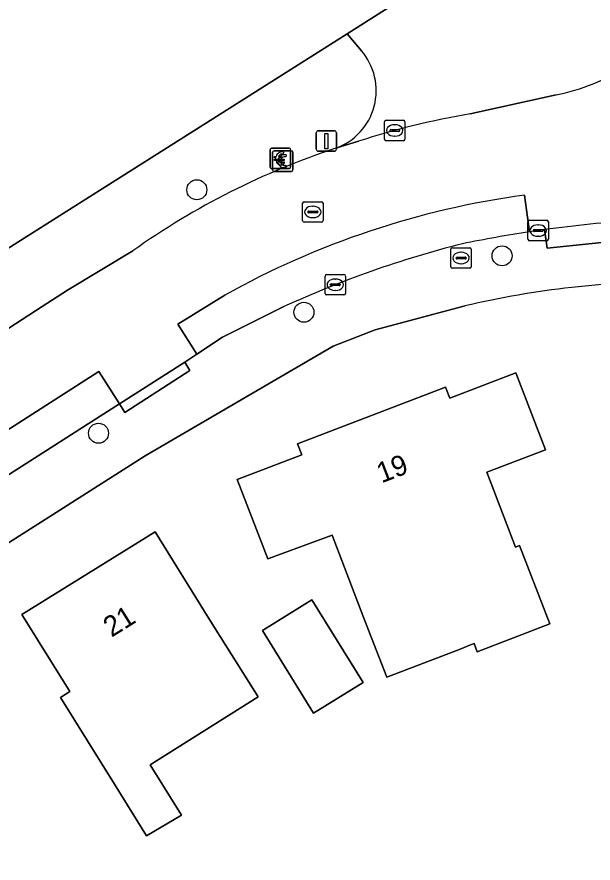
# Model space of a CAD drawing. Extents: x 161347 to 161881, y 382161 to 382804.
# Drawn here: x 161623.43 to 161651.64, y 382472.77 to 382514.18 of the extents above; entities that cross this region are included whole.
import ezdxf

# ---------------------------------------------------------------- set-up
doc = ezdxf.new("R2010")
doc.units = 0
for name, color, linetype in [('IMGEO_Betaalautomaat', 7, 'Continuous'), ('IMGEO_Boom', 7, 'Continuous'), ('IMGEO_Brandkraan', 7, 'Continuous'), ('IMGEO_Erf', 7, 'Continuous'), ('IMGEO_Kolk', 7, 'Continuous'), ('IMGEO_Lichtmast', 7, 'Continuous'), ('IMGEO_Pand', 7, 'Continuous'), ('IMGEO_Pand_nummerreeks', 7, 'Continuous'), ('IMGEO_Parkeervlak_open', 7, 'Continuous'), ('IMGEO_Rijbaan_lokaal_gesloten', 7, 'Continuous'), ('IMGEO_Rijbaan_lokaal_open', 7, 'Continuous'), ('IMGEO_Rioolput', 7, 'Continuous'), ('IMGEO_Voetpad_open', 7, 'Continuous')]:
    doc.layers.add(name, color=color, linetype=linetype)

msp = doc.modelspace()

# ---------------------------------------------------------------- linework, layer by layer
at = {"layer": 'IMGEO_Betaalautomaat'}
for p, q in [((161635.824, 382506.829), (161635.824, 382507.67)), ((161635.824, 382507.67), (161635.824, 382506.829)), ((161635.899, 382507.753), (161636.74, 382507.753)), ((161636.74, 382507.753), (161635.899, 382507.753)), ((161635.943, 382506.696), (161635.943, 382507.537)), ((161635.943, 382507.537), (161635.943, 382506.696)), ((161636.018, 382507.62), (161636.859, 382507.62)), ((161636.859, 382507.62), (161636.018, 382507.62)), ((161636.486, 382507.558), (161636.469, 382507.458)), ((161636.823, 382507.679), (161636.823, 382506.838)), ((161636.823, 382506.838), (161636.823, 382507.679)), ((161636.942, 382507.546), (161636.942, 382506.705)), ((161636.942, 382506.705), (161636.942, 382507.546)), ((161636.107, 382507.217), (161636.107, 382507.285)), ((161636.226, 382507.084), (161636.226, 382507.152)), ((161636.228, 382507.285), (161636.228, 382507.217)), ((161636.347, 382507.152), (161636.347, 382507.084)), ((161636.473, 382507.052), (161636.495, 382506.965)), ((161636.605, 382507.425), (161636.588, 382507.325)), ((161636.749, 382506.754), (161635.908, 382506.754)), ((161635.908, 382506.754), (161636.749, 382506.754)), ((161636.868, 382506.621), (161636.027, 382506.621)), ((161636.027, 382506.621), (161636.868, 382506.621)), ((161636.592, 382506.919), (161636.614, 382506.832))]:
    msp.add_line(p, q, dxfattribs=at)
for points in [[(161636.107, 382507.285), (161636.038, 382507.285), (161636.038, 382507.354), (161636.117, 382507.354)], [(161636.112, 382507.148), (161636.038, 382507.148), (161636.038, 382507.217), (161636.107, 382507.217)], [(161636.226, 382507.152), (161636.157, 382507.152), (161636.157, 382507.221), (161636.236, 382507.221)], [(161636.231, 382507.015), (161636.157, 382507.015), (161636.157, 382507.084), (161636.226, 382507.084)], [(161636.239, 382507.354), (161636.386, 382507.354), (161636.386, 382507.285), (161636.228, 382507.285)], [(161636.228, 382507.217), (161636.386, 382507.217), (161636.386, 382507.148), (161636.242, 382507.148)], [(161636.358, 382507.221), (161636.505, 382507.221), (161636.505, 382507.152), (161636.347, 382507.152)], [(161636.347, 382507.084), (161636.505, 382507.084), (161636.505, 382507.015), (161636.361, 382507.015)]]:
    msp.add_lwpolyline(points, dxfattribs=at)
for centre, radius, start, end in [((161635.902, 382507.676), 0.0779, 92.4484, 184.2845), ((161635.902, 382507.676), 0.0779, 92.4484, 184.2845), ((161636.021, 382507.543), 0.0779, 92.4484, 184.2845), ((161636.021, 382507.543), 0.0779, 92.4484, 184.2845), ((161636.4, 382507.278), 0.293, 73.014, 165.0139), ((161636.406, 382507.291), 0.179, 69.3236, 159.5683), ((161636.746, 382507.676), 0.0779, 2.4484, 94.2845), ((161636.746, 382507.676), 0.0779, 2.4484, 94.2845), ((161636.865, 382507.543), 0.0779, 2.4484, 94.2845), ((161636.865, 382507.543), 0.0779, 2.4484, 94.2845), ((161636.373, 382507.203), 0.267, 191.8096, 297.0389), ((161636.519, 382507.145), 0.293, 73.014, 165.0139), ((161636.406, 382507.218), 0.179, 202.7625, 291.8693), ((161636.525, 382507.158), 0.179, 69.3236, 159.5683), ((161635.902, 382506.832), 0.0779, 182.4484, 274.2845), ((161635.902, 382506.832), 0.0779, 182.4484, 274.2845), ((161636.021, 382506.699), 0.0779, 182.4484, 274.2845), ((161636.021, 382506.699), 0.0779, 182.4484, 274.2845), ((161636.492, 382507.07), 0.267, 191.8096, 297.0389), ((161636.525, 382507.085), 0.179, 202.7625, 291.8693), ((161636.746, 382506.832), 0.0779, 272.4484, 4.2845), ((161636.746, 382506.832), 0.0779, 272.4484, 4.2845), ((161636.865, 382506.699), 0.0779, 272.4484, 4.2845), ((161636.865, 382506.699), 0.0779, 272.4484, 4.2845)]:
    msp.add_arc(centre, radius, start, end, dxfattribs=at)
at = {"layer": 'IMGEO_Boom'}
for centre in [(161632.234, 382505.719), (161647.18, 382502.485), (161637.479, 382499.726), (161627.422, 382493.803)]:
    msp.add_circle(centre, 0.489, dxfattribs=at)
at = {"layer": 'IMGEO_Brandkraan'}
for p, q in [((161644.672, 382501.953), (161644.672, 382502.805)), ((161644.747, 382502.879), (161645.599, 382502.879)), ((161645.16, 382502.659), (161645.185, 382502.659)), ((161645.673, 382502.805), (161645.673, 382501.953)), ((161644.931, 382502.373), (161644.931, 382502.385)), ((161645.369, 382502.336), (161644.971, 382502.336)), ((161644.974, 382502.422), (161645.372, 382502.422)), ((161645.183, 382502.099), (161645.158, 382502.099)), ((161645.415, 382502.385), (161645.415, 382502.373)), ((161645.599, 382501.879), (161644.747, 382501.879))]:
    msp.add_line(p, q, dxfattribs=at)
for points in [[(161644.672, 382501.953), (161644.672, 382502.805)], [(161644.747, 382502.879), (161645.599, 382502.879)], [(161645.673, 382502.805), (161645.673, 382501.953)], [(161645.599, 382501.879), (161644.747, 382501.879)]]:
    msp.add_lwpolyline(points, dxfattribs=at)
for centre, radius, start, end in [((161644.749, 382502.803), 0.0765, 91.552, 178.448), ((161644.749, 382502.803), 0.0765, 91.552, 178.448), ((161645.597, 382502.803), 0.0765, 1.552, 88.448), ((161645.597, 382502.803), 0.0765, 1.552, 88.448), ((161644.971, 382502.382), 0.0403, 85.8775, 175.7526), ((161644.968, 382502.372), 0.0366, 178.938, 274.7102), ((161645.372, 382502.379), 0.043, 264.8664, 352.4533), ((161645.376, 382502.384), 0.0386, 1.7309, 96.639), ((161644.749, 382501.955), 0.0765, 181.552, 268.448), ((161644.749, 382501.955), 0.0765, 181.552, 268.448), ((161645.597, 382501.955), 0.0765, 271.552, 358.448), ((161645.597, 382501.955), 0.0765, 271.552, 358.448)]:
    msp.add_arc(centre, radius, start, end, dxfattribs=at)
for centre, major_axis, ratio, start_param, end_param in [((161645.159, 382502.379), (-0.387, 0.002), 0.722429, 4.712389, 7.853982), ((161645.184, 382502.379), (-0.39, 0.002), 0.717154, 1.570796, 4.712389)]:
    msp.add_ellipse(centre, major_axis=major_axis, ratio=ratio, start_param=start_param, end_param=end_param, dxfattribs=at)
at = {"layer": 'IMGEO_Erf'}
for points in [[(161572.092, 382591.77), (161539.981, 382570.178), (161537.341, 382557.85), (161565.95, 382511.235), (161572.292, 382501.343), (161572.851, 382501.493), (161573.727, 382500), (161581.489, 382486.772), (161593.113, 382483.942), (161618.484, 382500), (161639.588, 382513.357), (161643.126, 382515.61), (161643.533, 382515.936), (161628.206, 382532.98), (161623.055, 382540.753), (161664.71, 382578.468), (161661.6, 382581.894), (161665.593, 382585.519), (161669.295, 382588.879)], [(161645.363, 382500.033), (161645.238, 382500), (161640.973, 382498.872), (161638.917, 382498.07), (161629.702, 382492.691), (161599.51, 382473.488)]]:
    msp.add_lwpolyline(points, dxfattribs=at)
for points in [[(161641.53, 382481.862), (161640.417, 382484.76), (161638.861, 382488.811), (161635.711, 382487.653), (161634.217, 382491.541), (161637.371, 382492.753), (161637.168, 382493.282), (161644.408, 382496.064), (161644.616, 382495.524), (161647.851, 382496.767), (161649.301, 382492.993), (161646.431, 382491.89), (161647.836, 382488.235), (161648.04, 382488.313), (161649.518, 382484.468), (161645.967, 382483.104), (161645.812, 382483.507), (161645.64, 382483.44), (161645.122, 382483.242)], [(161629.774, 382474.106), (161628.205, 382476.631), (161625.565, 382480.876), (161626.019, 382481.159), (161623.675, 382484.928), (161630.188, 382488.979), (161632.829, 382484.733), (161635.231, 382480.908), (161629.952, 382477.581), (161631.486, 382475.114)], [(161637.954, 382480.103), (161635.447, 382484.141), (161637.868, 382485.644), (161640.375, 382481.606)]]:
    msp.add_lwpolyline(points, close=True, dxfattribs=at)
msp.add_arc((161655.544, 382456.789), 44.426, 89.5615, 103.2479, dxfattribs=at)
at = {"layer": 'IMGEO_Kolk'}
for p, q in [((161641.499, 382509.122), (161642.351, 382509.122)), ((161641.424, 382508.196), (161641.424, 382509.048)), ((161641.912, 382508.902), (161641.937, 382508.902)), ((161642.425, 382509.048), (161642.425, 382508.196)), ((161641.683, 382508.616), (161641.683, 382508.628)), ((161642.121, 382508.579), (161641.723, 382508.579)), ((161641.726, 382508.665), (161642.124, 382508.665)), ((161641.935, 382508.342), (161641.91, 382508.342)), ((161642.167, 382508.628), (161642.167, 382508.616)), ((161642.351, 382508.122), (161641.499, 382508.122)), ((161648.447, 382503.298), (161648.447, 382504.15)), ((161648.522, 382504.224), (161649.374, 382504.224)), ((161649.448, 382504.15), (161649.448, 382503.298)), ((161648.706, 382503.718), (161648.706, 382503.73)), ((161648.749, 382503.767), (161649.147, 382503.767)), ((161648.935, 382504.004), (161648.96, 382504.004)), ((161649.19, 382503.73), (161649.19, 382503.718)), ((161649.144, 382503.681), (161648.746, 382503.681)), ((161648.958, 382503.444), (161648.933, 382503.444)), ((161649.374, 382503.224), (161648.522, 382503.224)), ((161638.511, 382500.646), (161638.511, 382501.498)), ((161638.586, 382501.572), (161639.438, 382501.572)), ((161638.999, 382501.352), (161639.024, 382501.352)), ((161639.512, 382501.498), (161639.512, 382500.646)), ((161638.77, 382501.066), (161638.77, 382501.078)), ((161639.208, 382501.029), (161638.81, 382501.029)), ((161638.813, 382501.115), (161639.211, 382501.115)), ((161639.254, 382501.078), (161639.254, 382501.066)), ((161639.438, 382500.572), (161638.586, 382500.572)), ((161639.022, 382500.792), (161638.997, 382500.792))]:
    msp.add_line(p, q, dxfattribs=at)
for points in [[(161641.499, 382509.122), (161642.351, 382509.122)], [(161641.424, 382508.196), (161641.424, 382509.048)], [(161642.425, 382509.048), (161642.425, 382508.196)], [(161642.351, 382508.122), (161641.499, 382508.122)], [(161648.447, 382503.298), (161648.447, 382504.15)], [(161648.522, 382504.224), (161649.374, 382504.224)], [(161649.448, 382504.15), (161649.448, 382503.298)], [(161649.374, 382503.224), (161648.522, 382503.224)], [(161638.511, 382500.646), (161638.511, 382501.498)], [(161638.586, 382501.572), (161639.438, 382501.572)], [(161639.512, 382501.498), (161639.512, 382500.646)], [(161639.438, 382500.572), (161638.586, 382500.572)]]:
    msp.add_lwpolyline(points, dxfattribs=at)
for centre, radius, start, end in [((161641.501, 382509.046), 0.0765, 91.552, 178.448), ((161641.501, 382509.046), 0.0765, 91.552, 178.448), ((161642.349, 382509.046), 0.0765, 1.552, 88.448), ((161642.349, 382509.046), 0.0765, 1.552, 88.448), ((161641.723, 382508.625), 0.0403, 85.8775, 175.7526), ((161641.72, 382508.615), 0.0366, 178.938, 274.7102), ((161642.124, 382508.622), 0.043, 264.8664, 352.4533), ((161642.128, 382508.627), 0.0386, 1.7309, 96.639), ((161641.501, 382508.198), 0.0765, 181.552, 268.448), ((161641.501, 382508.198), 0.0765, 181.552, 268.448), ((161642.349, 382508.198), 0.0765, 271.552, 358.448), ((161642.349, 382508.198), 0.0765, 271.552, 358.448), ((161648.524, 382504.148), 0.0765, 91.552, 178.448), ((161648.524, 382504.148), 0.0765, 91.552, 178.448), ((161649.372, 382504.148), 0.0765, 1.552, 88.448), ((161649.372, 382504.148), 0.0765, 1.552, 88.448), ((161648.746, 382503.727), 0.0403, 85.8775, 175.7526), ((161648.743, 382503.717), 0.0366, 178.938, 274.7102), ((161649.147, 382503.724), 0.043, 264.8664, 352.4533), ((161649.151, 382503.729), 0.0386, 1.7309, 96.639), ((161648.524, 382503.3), 0.0765, 181.552, 268.448), ((161648.524, 382503.3), 0.0765, 181.552, 268.448), ((161649.372, 382503.3), 0.0765, 271.552, 358.448), ((161649.372, 382503.3), 0.0765, 271.552, 358.448), ((161638.588, 382501.496), 0.0765, 91.552, 178.448), ((161638.588, 382501.496), 0.0765, 91.552, 178.448), ((161639.436, 382501.496), 0.0765, 1.552, 88.448), ((161639.436, 382501.496), 0.0765, 1.552, 88.448), ((161638.81, 382501.075), 0.0403, 85.8775, 175.7526), ((161638.807, 382501.065), 0.0366, 178.938, 274.7102), ((161639.211, 382501.072), 0.043, 264.8664, 352.4533), ((161639.215, 382501.077), 0.0386, 1.7309, 96.639), ((161638.588, 382500.648), 0.0765, 181.552, 268.448), ((161638.588, 382500.648), 0.0765, 181.552, 268.448), ((161639.436, 382500.648), 0.0765, 271.552, 358.448), ((161639.436, 382500.648), 0.0765, 271.552, 358.448)]:
    msp.add_arc(centre, radius, start, end, dxfattribs=at)
for centre, major_axis, ratio, start_param, end_param in [((161641.911, 382508.622), (-0.387, 0.002), 0.722429, 4.712389, 7.853982), ((161641.936, 382508.622), (-0.39, 0.002), 0.717154, 1.570796, 4.712389), ((161648.934, 382503.724), (-0.387, 0.002), 0.722429, 4.712389, 7.853982), ((161648.959, 382503.724), (-0.39, 0.002), 0.717154, 1.570796, 4.712389), ((161638.998, 382501.072), (-0.387, 0.002), 0.722429, 4.712389, 7.853982), ((161639.023, 382501.072), (-0.39, 0.002), 0.717154, 1.570796, 4.712389)]:
    msp.add_ellipse(centre, major_axis=major_axis, ratio=ratio, start_param=start_param, end_param=end_param, dxfattribs=at)
at = {"layer": 'IMGEO_Lichtmast'}
for p, q in [((161638.079, 382507.706), (161638.079, 382508.506)), ((161638.079, 382508.506), (161638.079, 382507.706)), ((161638.179, 382508.606), (161638.969, 382508.606)), ((161638.969, 382508.606), (161638.179, 382508.606)), ((161639.069, 382508.506), (161639.069, 382507.706)), ((161639.069, 382507.706), (161639.069, 382508.506)), ((161638.969, 382507.606), (161638.179, 382507.606)), ((161638.179, 382507.606), (161638.969, 382507.606))]:
    msp.add_line(p, q, dxfattribs=at)
msp.add_lwpolyline([(161638.499, 382508.481), (161638.649, 382508.481), (161638.649, 382507.731), (161638.499, 382507.731), (161638.499, 382508.481)], dxfattribs=at)
for centre, start, end in [((161638.179, 382508.506), 90, 180), ((161638.179, 382508.506), 90, 180), ((161638.969, 382508.506), 0, 90), ((161638.969, 382508.506), 360, 90), ((161638.179, 382507.706), 180, 270), ((161638.179, 382507.706), 180, 270), ((161638.969, 382507.706), 270, 0), ((161638.969, 382507.706), 270, 0)]:
    msp.add_arc(centre, 0.1, start, end, dxfattribs=at)
at = {"layer": 'IMGEO_Pand'}
for points in [[(161645.122, 382483.242), (161645.64, 382483.44), (161645.812, 382483.507), (161645.967, 382483.104), (161649.518, 382484.468), (161648.04, 382488.313), (161647.836, 382488.235), (161646.431, 382491.89), (161649.301, 382492.993), (161647.851, 382496.767), (161644.616, 382495.524), (161644.408, 382496.064), (161637.168, 382493.282), (161637.371, 382492.753), (161634.217, 382491.541), (161635.711, 382487.653), (161638.861, 382488.811), (161640.417, 382484.76), (161641.53, 382481.862)], [(161632.829, 382484.733), (161630.188, 382488.979), (161623.675, 382484.928), (161626.019, 382481.159), (161625.565, 382480.876), (161628.205, 382476.631), (161629.774, 382474.106), (161631.486, 382475.114), (161629.952, 382477.581), (161635.231, 382480.908)], [(161635.447, 382484.141), (161637.954, 382480.103), (161640.375, 382481.606), (161637.868, 382485.644)]]:
    msp.add_lwpolyline(points, close=True, dxfattribs=at)
at = {"layer": 'IMGEO_Parkeervlak_open'}
for points in [[(161648.523, 382503.661), (161648.273, 382505.457)], [(161633.604, 382500.557), (161631.301, 382499.14), (161632.236, 382497.671), (161633.495, 382498.504), (161636.496, 382500)]]:
    msp.add_lwpolyline(points, dxfattribs=at)
msp.add_lwpolyline([(161627.099, 382494.377), (161628.448, 382495.24), (161627.437, 382496.82), (161617.227, 382490.287), (161618.234, 382488.739), (161618.447, 382488.872), (161619.237, 382489.364)], close=True, dxfattribs=at)
for centre, radius, start, end in [((161653.892, 382464.23), 41.608, 97.7606, 119.1819), ((161657.5, 382443.998), 60.334, 98.55709, 101.72367), ((161657.629, 382453.855), 50.754, 104.1279, 114.6068)]:
    msp.add_arc(centre, radius, start, end, dxfattribs=at)
at = {"layer": 'IMGEO_Rijbaan_lokaal_gesloten'}
msp.add_arc((161647.988, 382519.82), 9.633, 292.2506, 339.1549, dxfattribs=at)
at = {"layer": 'IMGEO_Rijbaan_lokaal_open'}
for points in [[(161649.833, 382510.365), (161645.624, 382509.44)], [(161640.152, 382508.099), (161639.037, 382507.75)], [(161648.273, 382505.457), (161648.523, 382503.661)], [(161629.105, 382502.732), (161625.897, 382500.805), (161624.655, 382500), (161618.028, 382495.706), (161616.724, 382494.894), (161613.115, 382492.645), (161608.438, 382489.731), (161598.444, 382483.37), (161596.698, 382482.276), (161594.999, 382481.125), (161592.518, 382479.481), (161591.558, 382478.875)], [(161593.847, 382472.765), (161597.557, 382475.511), (161596.495, 382477.135), (161612.56, 382487.642), (161613.659, 382485.888), (161613.997, 382486.1), (161614.965, 382486.706), (161618.234, 382488.739), (161617.227, 382490.287), (161627.437, 382496.82), (161628.448, 382495.24), (161631.641, 382497.283), (161631.885, 382497.439), (161632.236, 382497.671), (161631.301, 382499.14), (161633.604, 382500.557)]]:
    msp.add_lwpolyline(points, dxfattribs=at)
for centre, radius, start, end in [((161648.015, 382519.733), 9.542, 280.9851, 292.3026), ((161652.586, 382469.194), 40.843, 99.815, 107.7247), ((161650.814, 382472.102), 37.543, 108.2819, 125.3272), ((161653.892, 382464.23), 41.608, 97.7606, 119.1819), ((161657.562, 382443.8), 60.54, 93.62749, 97.87751), ((161655.648, 382456.881), 47.32, 97.7519, 98.6596)]:
    msp.add_arc(centre, radius, start, end, dxfattribs=at)
at = {"layer": 'IMGEO_Rioolput'}
for p, q in [((161637.414, 382504.208), (161637.414, 382505.06)), ((161637.489, 382505.134), (161638.341, 382505.134)), ((161638.415, 382505.06), (161638.415, 382504.208)), ((161637.673, 382504.628), (161637.673, 382504.64)), ((161638.111, 382504.591), (161637.713, 382504.591)), ((161637.716, 382504.677), (161638.114, 382504.677)), ((161637.902, 382504.914), (161637.927, 382504.914)), ((161638.157, 382504.64), (161638.157, 382504.628)), ((161638.341, 382504.134), (161637.489, 382504.134)), ((161637.925, 382504.354), (161637.9, 382504.354))]:
    msp.add_line(p, q, dxfattribs=at)
for points in [[(161637.414, 382504.208), (161637.414, 382505.06)], [(161637.489, 382505.134), (161638.341, 382505.134)], [(161638.415, 382505.06), (161638.415, 382504.208)], [(161638.341, 382504.134), (161637.489, 382504.134)]]:
    msp.add_lwpolyline(points, dxfattribs=at)
for centre, radius, start, end in [((161637.491, 382505.058), 0.0765, 91.552, 178.448), ((161637.491, 382505.058), 0.0765, 91.552, 178.448), ((161638.339, 382505.058), 0.0765, 1.552, 88.448), ((161638.339, 382505.058), 0.0765, 1.552, 88.448), ((161637.713, 382504.637), 0.0403, 85.8775, 175.7526), ((161637.71, 382504.627), 0.0366, 178.938, 274.7102), ((161638.114, 382504.634), 0.043, 264.8664, 352.4533), ((161638.118, 382504.639), 0.0386, 1.7309, 96.639), ((161637.491, 382504.21), 0.0765, 181.552, 268.448), ((161637.491, 382504.21), 0.0765, 181.552, 268.448), ((161638.339, 382504.21), 0.0765, 271.552, 358.448), ((161638.339, 382504.21), 0.0765, 271.552, 358.448)]:
    msp.add_arc(centre, radius, start, end, dxfattribs=at)
for centre, major_axis, ratio, start_param, end_param in [((161637.901, 382504.634), (-0.387, 0.002), 0.722429, 4.712389, 7.853982), ((161637.926, 382504.634), (-0.39, 0.002), 0.717154, 1.570796, 4.712389)]:
    msp.add_ellipse(centre, major_axis=major_axis, ratio=ratio, start_param=start_param, end_param=end_param, dxfattribs=at)
at = {"layer": 'IMGEO_Voetpad_open'}
for points in [[(161652.1, 382515.786), (161648.064, 382519.038), (161643.62, 382516.005), (161643.533, 382515.936), (161643.126, 382515.61), (161639.588, 382513.357), (161640.292, 382512.527)], [(161640.292, 382512.527), (161639.588, 382513.357), (161618.484, 382500), (161593.113, 382483.942), (161594.999, 382481.125), (161596.698, 382482.276), (161598.444, 382483.37), (161608.438, 382489.731), (161613.115, 382492.645), (161612.855, 382493.071), (161616.464, 382495.32), (161616.724, 382494.894), (161618.028, 382495.706), (161624.655, 382500), (161625.897, 382500.805)], [(161645.624, 382509.44), (161649.833, 382510.365)], [(161639.037, 382507.75), (161640.152, 382508.099)], [(161649.265, 382503.768), (161649.386, 382502.868), (161653.79, 382503.325), (161653.732, 382504.218)], [(161653.732, 382504.218), (161653.79, 382503.325), (161649.386, 382502.868), (161649.265, 382503.768)], [(161625.897, 382500.805), (161629.105, 382502.732)], [(161636.496, 382500), (161633.495, 382498.504), (161632.236, 382497.671), (161631.885, 382497.439), (161631.641, 382497.283), (161631.9, 382496.881), (161628.715, 382494.826), (161628.448, 382495.24), (161627.099, 382494.377), (161619.237, 382489.364), (161618.447, 382488.872), (161618.708, 382488.458), (161614.273, 382485.662), (161613.997, 382486.1), (161613.659, 382485.888), (161607.656, 382482.128), (161598.446, 382476.169), (161597.557, 382475.511), (161599.51, 382473.488), (161629.702, 382492.691), (161638.917, 382498.07), (161640.973, 382498.872), (161645.238, 382500), (161645.363, 382500.033)]]:
    msp.add_lwpolyline(points, dxfattribs=at)
msp.add_lwpolyline([(161631.641, 382497.283), (161628.448, 382495.24), (161628.715, 382494.826), (161631.9, 382496.881)], close=True, dxfattribs=at)
for centre, radius, start, end in [((161647.988, 382519.82), 9.633, 292.2506, 339.1549), ((161638.016, 382510.572), 3.001, 289.8968, 40.6633), ((161638.016, 382510.572), 3.001, 289.8968, 40.6633), ((161648.015, 382519.733), 9.542, 280.9851, 292.3026), ((161652.586, 382469.194), 40.843, 99.815, 107.7247), ((161650.814, 382472.102), 37.543, 108.2819, 125.3272), ((161657.562, 382443.8), 60.54, 93.62749, 97.87751), ((161655.648, 382456.881), 47.32, 97.7519, 98.6596), ((161657.5, 382443.998), 60.334, 98.55709, 101.72367), ((161657.629, 382453.855), 50.754, 104.1279, 114.6068), ((161655.544, 382456.789), 44.426, 89.5615, 103.2479)]:
    msp.add_arc(centre, radius, start, end, dxfattribs=at)

# ---------------------------------------------------------------- texts
at = {"layer": 'IMGEO_Pand_nummerreeks'}
for s, rotation, p in [('19', 21.0218, (161641.278, 382491.347)), ('21', 31.8811, (161628.058, 382483.791))]:
    msp.add_text(s, height=1, rotation=rotation, dxfattribs=at).set_placement(p)

doc.saveas('drawing.dxf')
